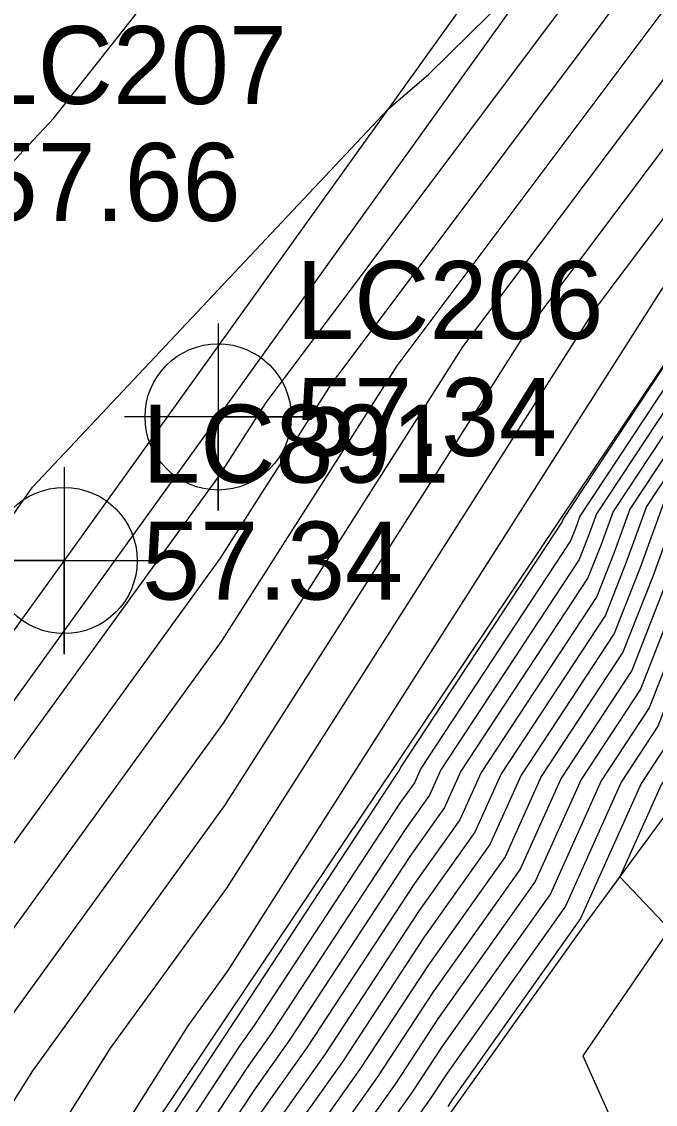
# Model space of a CAD drawing. Extents: x 2188792 to 2191981, y 386090 to 389710.
# Drawn here: x 2190268.28 to 2190288.6, y 387762.88 to 387797.6 of the extents above; entities that cross this region are included whole.
import ezdxf

# ---------------------------------------------------------------- set-up
doc = ezdxf.new("R2010")
doc.units = 0
for name, color, linetype in [('DTM Contours Major', 7, 'Continuous'), ('DTM Contours Minor', 7, 'Continuous'), ('Exist Roads EOP', 7, 'Continuous'), ('Exist Roads EOP Cogo Elevation', 7, 'Continuous'), ('Exist Roads EOP Cogo Number', 7, 'Continuous'), ('Exist Roads EOP Cogo Point CELL', 7, 'Continuous'), ('Exist Roads EOT', 7, 'Continuous'), ('Exist Roads EOT Cogo Elevation', 7, 'Continuous'), ('Exist Roads EOT Cogo Number', 7, 'Continuous'), ('Exist Roads EOT Cogo Point CELL', 7, 'Continuous'), ('PH Exist DTM Breakline', 7, 'Continuous')]:
    doc.layers.add(name, color=color, linetype=linetype)

msp = doc.modelspace()

# ---------------------------------------------------------------- linework, layer by layer
at = {"layer": 'DTM Contours Major'}
for points in [[(2190261.168, 387761.785), (2190274.661, 387780.393), (2190275.89, 387782.325), (2190277.069, 387784.177), (2190278.201, 387785.956), (2190289.407, 387800.911), (2190290.717, 387802.533), (2190292.189, 387804.355), (2190293.855, 387806.417), (2190305.827, 387822.332), (2190307.56, 387824.437), (2190309.183, 387826.948), (2190310.694, 387829.285), (2190317.922, 387839.083), (2190319.513, 387841.518), (2190321.002, 387843.797), (2190322.414, 387845.913), (2190334.048, 387861.718), (2190335.578, 387863.996)], [(2190327.416, 387842.149), (2190323.749, 387836.537), (2190323.163, 387835.694), (2190323.154, 387835.681), (2190318.708, 387829.293), (2190318.655, 387829.236), (2190314.257, 387822.933), (2190314.098, 387822.745), (2190309.718, 387816.484), (2190309.537, 387816.244), (2190304.923, 387809.763), (2190304.87, 387809.681), (2190301.205, 387804.539), (2190300.029, 387803.084), (2190295.053, 387796.926), (2190290.625, 387791.446), (2190288.776, 387788.978), (2190284.339, 387782.005), (2190279.715, 387774.74), (2190274.894, 387767.165), (2190273.614, 387765.399), (2190268.942, 387757.989)], [(2190324.978, 387832.205), (2190322.547, 387828.711), (2190320.656, 387826.68), (2190318.134, 387823.066), (2190315.039, 387819.379), (2190312.496, 387815.745), (2190310.028, 387812.481), (2190307.313, 387808.667), (2190305.743, 387806.24), (2190303.032, 387802.438), (2190301.501, 387799.967), (2190298.742, 387796.105), (2190297.526, 387793.753), (2190294.759, 387789.899), (2190294.306, 387788.872), (2190293.237, 387786.572), (2190290.45, 387782.355), (2190289.342, 387779.297), (2190288.12, 387776.19), (2190286.219, 387773.298), (2190284.748, 387770.023), (2190281.626, 387765.618), (2190280.252, 387763.524), (2190277.109, 387759.091)], [(2190300.835, 387801.528), (2190297.041, 387796.217), (2190296.467, 387795.109), (2190292.599, 387789.72), (2190292.397, 387789.262), (2190291.922, 387788.239), (2190287.778, 387781.967), (2190287.274, 387780.577), (2190286.718, 387779.164), (2190283.009, 387773.519), (2190282.327, 387772.001), (2190280.879, 387769.959), (2190277.438, 387764.713), (2190275.953, 387762.619)]]:
    msp.add_lwpolyline(points, dxfattribs=at)
at = {"layer": 'DTM Contours Minor'}
for points in [[(2190239.037, 387752.903), (2190247.964, 387765.605), (2190251.524, 387770.595), (2190265.362, 387790.295), (2190269.303, 387794.488), (2190280.319, 387808.455), (2190290.998, 387819.097), (2190299.522, 387829.477), (2190309.401, 387841.906), (2190313.389, 387846.491), (2190328.707, 387865.919), (2190332.023, 387869.811), (2190328.572, 387878.873)], [(2190251.15, 387758.09), (2190265.367, 387778.02), (2190268.634, 387782.671), (2190280.039, 387794.804), (2190281.334, 387795.916), (2190285.184, 387799.713), (2190288.919, 387804.697), (2190288.982, 387804.775), (2190289.053, 387804.863), (2190289.133, 387804.962), (2190306.251, 387827.718), (2190306.639, 387828.189), (2190307.002, 387828.751), (2190307.34, 387829.274), (2190317.636, 387843.23), (2190318.05, 387843.864), (2190318.437, 387844.457), (2190318.804, 387845.007), (2190334.792, 387866.727)], [(2190334.42, 387864.223), (2190320.609, 387845.46), (2190319.72, 387844.127), (2190318.781, 387842.691), (2190317.779, 387841.157), (2190309.017, 387829.279), (2190308.092, 387827.849), (2190307.099, 387826.313), (2190306.039, 387825.025), (2190291.494, 387805.689), (2190290.621, 387804.609), (2190289.849, 387803.654), (2190289.163, 387802.804), (2190276.086, 387785.351), (2190275.615, 387784.612), (2190275.125, 387783.842), (2190274.614, 387783.039), (2190258.679, 387761.062)], [(2190263.579, 387759.159), (2190266.146, 387763.23), (2190274.754, 387775.102), (2190277.42, 387779.291), (2190279.977, 387783.309), (2190282.431, 387787.165), (2190289.894, 387797.125), (2190292.451, 387800.29), (2190295.325, 387803.846), (2190298.577, 387807.871), (2190305.402, 387816.945), (2190308.481, 387820.684), (2190311.364, 387825.145), (2190314.047, 387829.295), (2190318.209, 387834.936), (2190320.977, 387839.172), (2190323.568, 387843.138), (2190326.024, 387846.819), (2190333.305, 387856.709), (2190335.887, 387860.557), (2190338.394, 387864.291)], [(2190265.367, 387758.769), (2190268.636, 387763.953), (2190274.801, 387772.456), (2190278.185, 387777.774), (2190281.431, 387782.874), (2190284.546, 387787.769), (2190290.138, 387795.232), (2190293.319, 387799.169), (2190296.893, 387803.592), (2190300.938, 387808.599), (2190305.19, 387814.252), (2190308.942, 387818.808), (2190312.455, 387824.243), (2190315.724, 387829.301), (2190318.352, 387832.863), (2190321.708, 387838), (2190324.85, 387842.808), (2190327.829, 387847.271), (2190332.933, 387854.205), (2190336.042, 387858.837), (2190339.06, 387863.333)], [(2190263.657, 387762.508), (2190274.708, 387777.747), (2190276.655, 387780.808), (2190278.523, 387783.743), (2190280.316, 387786.56), (2190289.65, 387799.018), (2190291.584, 387801.411), (2190293.757, 387804.101), (2190296.216, 387807.144), (2190305.614, 387819.638), (2190308.02, 387822.561), (2190310.274, 387826.046), (2190312.37, 387829.29), (2190318.066, 387837.01), (2190320.245, 387840.345), (2190322.285, 387843.468), (2190324.219, 387846.366), (2190333.677, 387859.214), (2190335.732, 387862.276)], [(2190339.726, 387862.374), (2190336.197, 387857.117), (2190332.561, 387851.701), (2190329.634, 387847.724), (2190326.133, 387842.479), (2190322.44, 387836.827), (2190318.495, 387830.789), (2190317.401, 387829.306), (2190313.545, 387823.341), (2190309.402, 387816.932), (2190304.978, 387811.558), (2190303.299, 387809.326), (2190298.461, 387803.338), (2190294.186, 387798.047), (2190290.382, 387793.339), (2190286.661, 387788.374), (2190282.885, 387782.44), (2190278.95, 387776.257), (2190274.847, 387769.81), (2190271.125, 387764.676), (2190267.154, 387758.379)], [(2190325.161, 387831.857), (2190322.931, 387828.653), (2190320.856, 387826.424), (2190318.522, 387823.08), (2190315.133, 387819.042), (2190312.774, 387815.671), (2190310.077, 387812.105), (2190307.552, 387808.557), (2190305.83, 387805.896), (2190303.32, 387802.375), (2190301.635, 387799.655), (2190299.083, 387796.083), (2190297.737, 387793.482), (2190295.191, 387789.935), (2190294.688, 387788.794), (2190293.5, 387786.239), (2190290.985, 387782.432), (2190289.755, 387779.041), (2190288.4, 387775.595), (2190286.862, 387773.254), (2190285.233, 387769.628), (2190281.775, 387764.75), (2190280.815, 387763.286), (2190277.34, 387758.385)], [(2190325.343, 387831.509), (2190323.315, 387828.595), (2190321.056, 387826.169), (2190318.91, 387823.093), (2190315.227, 387818.705), (2190313.052, 387815.597), (2190310.126, 387811.728), (2190307.791, 387808.447), (2190305.917, 387805.552), (2190303.608, 387802.313), (2190301.768, 387799.343), (2190299.423, 387796.061), (2190297.949, 387793.211), (2190295.623, 387789.971), (2190295.069, 387788.716), (2190293.763, 387785.906), (2190291.519, 387782.51), (2190290.169, 387778.785), (2190288.68, 387775), (2190287.504, 387773.21), (2190285.717, 387769.232), (2190281.924, 387763.881), (2190281.378, 387763.048), (2190277.571, 387757.68)], [(2190325.526, 387831.162), (2190323.699, 387828.537), (2190321.256, 387825.913), (2190319.298, 387823.106), (2190315.321, 387818.369), (2190313.33, 387815.523), (2190310.175, 387811.352), (2190308.03, 387808.338), (2190306.005, 387805.208), (2190303.896, 387802.25), (2190301.901, 387799.031), (2190299.763, 387796.038), (2190298.161, 387792.94), (2190296.055, 387790.006), (2190295.451, 387788.638), (2190294.026, 387785.573), (2190292.054, 387782.588), (2190290.583, 387778.529), (2190288.96, 387774.405), (2190288.146, 387773.165), (2190286.201, 387768.836), (2190282.074, 387763.013), (2190281.941, 387762.81)], [(2190325.708, 387830.814), (2190324.083, 387828.478), (2190321.456, 387825.657), (2190319.686, 387823.119), (2190315.415, 387818.032), (2190313.608, 387815.45), (2190310.225, 387810.975), (2190308.269, 387808.228), (2190306.092, 387804.864), (2190304.184, 387802.187), (2190302.034, 387798.718), (2190300.104, 387796.016), (2190298.373, 387792.669), (2190296.487, 387790.042), (2190295.833, 387788.56), (2190294.289, 387785.239), (2190292.589, 387782.665), (2190290.996, 387778.273), (2190289.241, 387773.81), (2190288.788, 387773.121), (2190287.464, 387770.175), (2190289.054, 387768.49), (2190286.269, 387764.431), (2190291.097, 387753.657)], [(2190300.302, 387802.777), (2190295.68, 387796.307), (2190295.621, 387796.193), (2190290.871, 387789.576), (2190290.871, 387789.575), (2190290.869, 387789.572), (2190285.639, 387781.656), (2190285.619, 387781.6), (2190285.597, 387781.544), (2190280.441, 387773.696), (2190280.39, 387773.583), (2190280.282, 387773.432), (2190275.186, 387765.665), (2190275.029, 387765.442), (2190270.006, 387757.793)], [(2190300.435, 387802.465), (2190296.02, 387796.285), (2190295.832, 387795.922), (2190291.303, 387789.612), (2190291.252, 387789.497), (2190291.132, 387789.238), (2190286.174, 387781.734), (2190286.033, 387781.344), (2190285.877, 387780.949), (2190281.083, 387773.652), (2190280.874, 387773.188), (2190280.432, 387772.563), (2190275.749, 387765.427), (2190275.26, 387764.736), (2190270.646, 387757.71)], [(2190300.569, 387802.153), (2190296.36, 387796.262), (2190296.044, 387795.651), (2190291.735, 387789.648), (2190291.634, 387789.419), (2190291.395, 387788.905), (2190286.708, 387781.811), (2190286.446, 387781.089), (2190286.158, 387780.354), (2190281.725, 387773.608), (2190281.358, 387772.792), (2190280.581, 387771.695), (2190276.312, 387765.189), (2190275.491, 387764.031), (2190271.286, 387757.627)], [(2190300.702, 387801.841), (2190296.701, 387796.24), (2190296.256, 387795.38), (2190292.167, 387789.684), (2190292.016, 387789.341), (2190291.659, 387788.572), (2190287.243, 387781.889), (2190286.86, 387780.833), (2190286.438, 387779.759), (2190282.367, 387773.564), (2190281.843, 387772.397), (2190280.73, 387770.827), (2190276.875, 387764.951), (2190275.722, 387763.325), (2190271.926, 387757.544)], [(2190300.968, 387801.216), (2190297.381, 387796.195), (2190296.679, 387794.838), (2190293.031, 387789.755), (2190292.779, 387789.184), (2190292.185, 387787.905), (2190288.312, 387782.044), (2190287.687, 387780.321), (2190286.998, 387778.569), (2190283.651, 387773.475), (2190282.811, 387771.605), (2190281.029, 387769.091), (2190278.001, 387764.475), (2190276.184, 387761.914)], [(2190301.102, 387800.904), (2190297.721, 387796.173), (2190296.891, 387794.567), (2190293.463, 387789.791), (2190293.161, 387789.106), (2190292.448, 387787.572), (2190288.847, 387782.122), (2190288.101, 387780.065), (2190287.279, 387777.975), (2190284.293, 387773.431), (2190283.296, 387771.21), (2190281.178, 387768.222), (2190278.563, 387764.238), (2190276.415, 387761.208)], [(2190301.235, 387800.592), (2190298.062, 387796.15), (2190297.102, 387794.296), (2190293.895, 387789.827), (2190293.543, 387789.028), (2190292.711, 387787.239), (2190289.381, 387782.199), (2190288.514, 387779.809), (2190287.559, 387777.38), (2190284.935, 387773.387), (2190283.78, 387770.814), (2190281.327, 387767.354), (2190279.126, 387764), (2190276.647, 387760.502)], [(2190301.368, 387800.279), (2190298.402, 387796.128), (2190297.314, 387794.024), (2190294.327, 387789.863), (2190293.924, 387788.95), (2190292.974, 387786.906), (2190289.916, 387782.277), (2190288.928, 387779.553), (2190287.839, 387776.785), (2190285.577, 387773.342), (2190284.264, 387770.419), (2190281.476, 387766.486), (2190279.689, 387763.762), (2190276.878, 387759.797)]]:
    msp.add_lwpolyline(points, dxfattribs=at)
at = {"layer": 'Exist Roads EOP'}
msp.add_lwpolyline([(2190335.128, 387868.989), (2190306.373, 387829.271), (2190274.581, 387784.921), (2190245.133, 387744.071), (2190214.553, 387701.741), (2190184.89, 387660.475), (2190157.493, 387622.204), (2190126.048, 387578.501), (2190091.216, 387530.568), (2190059.634, 387486.726), (2190026.932, 387441.783), (2189997.689, 387401.032), (2189957.023, 387344.154), (2189927.908, 387303.922), (2189889.008, 387250.224), (2189856.606, 387205.5), (2189825.68, 387162.612), (2189795.668, 387120.822), (2189765.955, 387079.619), (2189734.998, 387036.704), (2189703.849, 386993.356), (2189673.984, 386951.979), (2189643.253, 386909.427)], dxfattribs=at)
at = {"layer": 'Exist Roads EOP Cogo Point CELL'}
msp.add_lwpolyline([(2190274.581, 387787.921), (2190274.581, 387781.921), (2190274.581, 387784.921), (2190277.581, 387784.921), (2190271.581, 387784.921)], dxfattribs=at)
msp.add_circle((2190274.581, 387784.921), 2.344, dxfattribs=at)
at = {"layer": 'Exist Roads EOT'}
msp.add_lwpolyline([(2190333.162, 387868.755), (2190301.785, 387825.12), (2190269.645, 387780.315), (2190237.827, 387736.49), (2190205.816, 387692.275), (2190173.845, 387647.822), (2190143.211, 387605.324), (2190112.772, 387563.076), (2190082.117, 387520.492), (2190050.947, 387477.405), (2190019.959, 387434.524), (2189989.253, 387391.986)], dxfattribs=at)
at = {"layer": 'Exist Roads EOT Cogo Point CELL'}
msp.add_lwpolyline([(2190269.645, 387783.315), (2190269.645, 387777.315), (2190269.645, 387780.315), (2190266.645, 387780.315), (2190272.645, 387780.315)], dxfattribs=at)
msp.add_circle((2190269.645, 387780.315), 2.344, dxfattribs=at)
at = {"layer": 'PH Exist DTM Breakline'}
for points in [[(2190348.719, 387873.088), (2190345.675, 387867.693), (2190340.788, 387860.847), (2190336.425, 387854.59), (2190332.061, 387848.333), (2190327.697, 387842.077), (2190323.148, 387835.693), (2190318.598, 387829.31), (2190314.048, 387822.926), (2190309.498, 387816.543), (2190304.84, 387809.801), (2190300.182, 387803.059), (2190295.524, 387796.317), (2190290.866, 387789.576), (2190285.55, 387781.643), (2190280.234, 387773.71), (2190274.919, 387765.778), (2190269.603, 387757.845)], [(2190177.189, 387623.277), (2190182.728, 387630.176), (2190188.266, 387637.075), (2190193.805, 387643.974), (2190199.215, 387651.571), (2190204.625, 387659.167), (2190210.035, 387666.763), (2190216.463, 387674.309), (2190222.892, 387681.855), (2190229.32, 387689.401), (2190234.648, 387696.602), (2190239.977, 387703.803), (2190245.305, 387711.003), (2190250.633, 387718.204), (2190254.737, 387723.9), (2190258.842, 387729.595), (2190262.946, 387735.291), (2190268.28, 387743.052), (2190273.615, 387750.813), (2190277.868, 387756.773), (2190282.122, 387762.734), (2190286.375, 387768.694), (2190289.591, 387773.066)]]:
    msp.add_lwpolyline(points, dxfattribs=at)

# ---------------------------------------------------------------- texts
at = {"layer": 'Exist Roads EOP Cogo Elevation'}
msp.add_text('57.34', height=2.5, dxfattribs=at).set_placement((2190277.081, 387783.671))
at = {"layer": 'Exist Roads EOP Cogo Number'}
msp.add_text('LC206', height=2.5, dxfattribs=at).set_placement((2190277.081, 387787.421))
at = {"layer": 'Exist Roads EOT Cogo Elevation'}
for s, p in [('57.66', (2190266.935, 387791.207)), ('57.34', (2190272.145, 387779.065))]:
    msp.add_text(s, height=2.5, dxfattribs=at).set_placement(p)
at = {"layer": 'Exist Roads EOT Cogo Number'}
for s, p in [('LC207', (2190266.935, 387794.957)), ('LC891', (2190272.145, 387782.815))]:
    msp.add_text(s, height=2.5, dxfattribs=at).set_placement(p)

doc.saveas('drawing.dxf')
